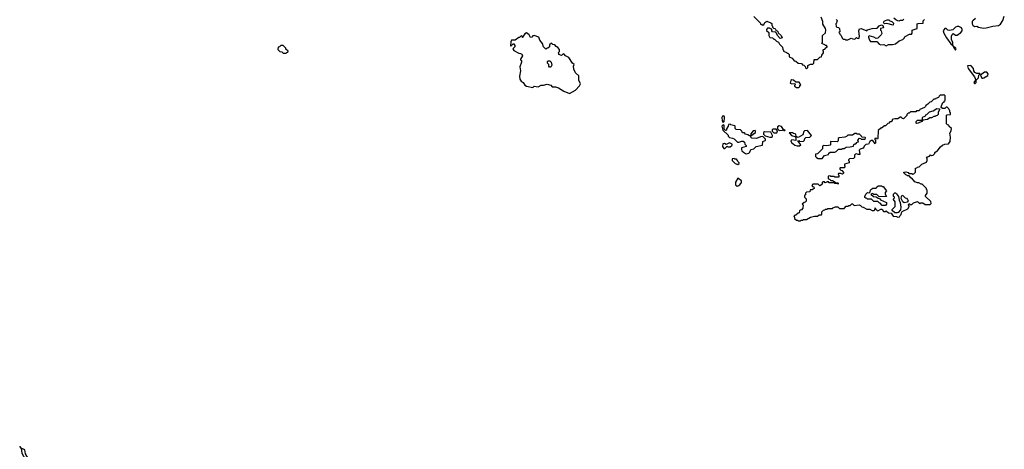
# Model space of a CAD drawing. Extents: x 2769579 to 2883812, y 684207 to 828660.
# Tile 274 of 505: x 2795880 to 2808499, y 786784 to 792289. Entities that reach past the tile are written whole.
import ezdxf

# ---------------------------------------------------------------- set-up
doc = ezdxf.new("R2010")
doc.units = 0

msp = doc.modelspace()

# ---------------------------------------------------------------- linework, layer by layer
at = {"layer": '0CON02XD'}
for points in [[(2808232, 792182), (2808265, 792184), (2808352, 792208), (2808425, 792216), (2808449, 792231), (2808480, 792280), (2808499, 792335)], [(2805288, 792328), (2805368, 792248), (2805375, 792230), (2805385, 792230), (2805395, 792220), (2805418, 792222), (2805430, 792255), (2805455, 792270), (2805508, 792248), (2805518, 792238), (2805520, 792215), (2805528, 792208), (2805530, 792195), (2805542, 792182), (2805558, 792178), (2805568, 792168), (2805572, 792152), (2805588, 792148), (2805598, 792138), (2805602, 792122), (2805638, 792088), (2805650, 792055), (2805625, 792050), (2805590, 792085), (2805578, 792118), (2805565, 792130), (2805530, 792135), (2805520, 792145), (2805518, 792168), (2805502, 792172), (2805495, 792180), (2805465, 792180), (2805450, 792165), (2805452, 792152), (2805480, 792125), (2805480, 792085), (2805495, 792060), (2805528, 792058), (2805545, 792040), (2805555, 792040), (2805580, 792015), (2805603, 792003), (2805617, 791977), (2805658, 791938), (2805660, 791905), (2805668, 791898), (2805670, 791885), (2805708, 791868), (2805715, 791860), (2805725, 791860), (2805740, 791845), (2805740, 791815), (2805778, 791798), (2805805, 791760), (2805828, 791758), (2805855, 791730), (2805898, 791728), (2805912, 791712), (2805928, 791708), (2805948, 791688), (2805952, 791672), (2805965, 791660)], [(2805965, 791660), (2805980, 791675), (2805980, 791700), (2806015, 791720), (2806045, 791720), (2806058, 791732), (2806062, 791778), (2806105, 791780), (2806135, 791810), (2806158, 791812), (2806160, 791835), (2806180, 791865), (2806180, 791885), (2806172, 791898), (2806182, 791908), (2806198, 791912), (2806212, 791928), (2806230, 791935), (2806230, 791945), (2806218, 791958), (2806205, 791960), (2806198, 791968), (2806160, 791985), (2806170, 791995), (2806170, 792085), (2806208, 792122), (2806210, 792155), (2806208, 792175), (2806173, 792233), (2806172, 792265), (2806152, 792322)], [(2806345, 792290), (2806360, 792275), (2806352, 792268), (2806350, 792245), (2806340, 792235), (2806343, 792203), (2806353, 792193), (2806375, 792190), (2806388, 792178), (2806390, 792135), (2806380, 792125), (2806388, 792118), (2806390, 792105), (2806408, 792088), (2806422, 792052), (2806435, 792040), (2806455, 792040), (2806465, 792032), (2806495, 792032), (2806535, 792052), (2806558, 792042), (2806585, 792040), (2806605, 792060), (2806612, 792052), (2806635, 792050), (2806643, 792077), (2806639, 792109), (2806633, 792147), (2806645, 792172), (2806666, 792176), (2806735, 792148), (2806745, 792158), (2806805, 792176), (2806869, 792181), (2806895, 792210), (2806925, 792222), (2806940, 792215), (2806950, 792185), (2806912, 792175), (2806910, 792155), (2806920, 792145), (2806927, 792113), (2806920, 792095), (2806878, 792052), (2806855, 792050), (2806827, 792067), (2806765, 792080), (2806758, 792075), (2806759, 792065), (2806772, 792025), (2806785, 792010), (2806865, 792010), (2806897, 791977), (2806915, 791968), (2806955, 791970), (2806985, 791952)], [(2807075, 792220), (2806995, 792238), (2806965, 792237), (2806954, 792244), (2806952, 792255), (2806960, 792270), (2806975, 792279), (2806998, 792288), (2807017, 792287), (2807033, 792273), (2807057, 792267), (2807080, 792245), (2807075, 792220)], [(2806985, 791952), (2807015, 791970), (2807065, 791970), (2807105, 791980), (2807153, 792017), (2807200, 792035), (2807220, 792055), (2807220, 792065), (2807230, 792075), (2807285, 792102), (2807310, 792105), (2807320, 792115), (2807320, 792155), (2807380, 792175), (2807380, 792235), (2807395, 792242), (2807457, 792243), (2807460, 792275), (2807475, 792290)], [(2807210, 792295), (2807195, 792280), (2807165, 792280), (2807145, 792270), (2807133, 792273), (2807110, 792285), (2807085, 792310)], [(2808130, 792305), (2808094, 792276), (2808088, 792265), (2808087, 792235), (2808095, 792218), (2808115, 792203), (2808145, 792208), (2808170, 792195), (2808232, 792182)], [(2802925, 791343), (2803003, 791385), (2803055, 791442), (2803067, 791465), (2803047, 791515), (2803045, 791570), (2803005, 791610), (2802980, 791655), (2802978, 791692), (2802988, 791715), (2802965, 791730), (2802918, 791805), (2802874, 791824), (2802858, 791848), (2802845, 791850), (2802825, 791832), (2802790, 791845), (2802790, 791855), (2802780, 791865), (2802798, 791882), (2802800, 791905), (2802775, 791932), (2802754, 791944), (2802740, 791965), (2802712, 791972), (2802695, 791990), (2802670, 791965), (2802668, 791942), (2802648, 791922), (2802632, 791918), (2802625, 791910), (2802593, 791943), (2802582, 791982), (2802548, 792025), (2802532, 792065), (2802475, 792088), (2802456, 792084), (2802443, 792067), (2802425, 792062), (2802408, 792095), (2802375, 792120), (2802352, 792108), (2802332, 792078), (2802328, 792062), (2802322, 792062), (2802318, 792078), (2802305, 792080), (2802285, 792060), (2802275, 792060), (2802232, 792028), (2802185, 792028), (2802173, 792005), (2802170, 791955), (2802175, 791950), (2802205, 791980), (2802215, 791978), (2802225, 791960), (2802225, 791942), (2802202, 791915), (2802212, 791895), (2802275, 791858), (2802297, 791857), (2802315, 791848), (2802319, 791839), (2802322, 791825), (2802300, 791785), (2802300, 791775), (2802310, 791765), (2802310, 791745), (2802290, 791685), (2802299, 791635), (2802284, 791564), (2802290, 791525), (2802305, 791503), (2802333, 791483), (2802355, 791448), (2802375, 791438), (2802455, 791420), (2802475, 791438), (2802525, 791428), (2802565, 791452), (2802595, 791448), (2802642, 791462), (2802685, 791450), (2802705, 791430), (2802745, 791427), (2802785, 791414), (2802854, 791374), (2802925, 791343)], [(2807875, 791900), (2807880, 791915), (2807876, 791925), (2807840, 791960), (2807839, 791995), (2807823, 792035), (2807823, 792077), (2807832, 792098), (2807845, 792110), (2807875, 792090), (2807895, 792090), (2807940, 792125), (2807958, 792145), (2807958, 792165), (2807948, 792185), (2807915, 792202), (2807895, 792201), (2807873, 792195), (2807839, 792161), (2807795, 792150), (2807774, 792154), (2807755, 792177), (2807735, 792177), (2807714, 792145), (2807724, 792115), (2807758, 792055), (2807815, 791981), (2807840, 791960), (2807848, 791935), (2807875, 791900)], [(2799295, 791860), (2799302, 791868), (2799318, 791872), (2799320, 791885), (2799292, 791912), (2799290, 791925), (2799258, 791958), (2799225, 791960), (2799208, 791942), (2799192, 791938), (2799190, 791905), (2799212, 791882), (2799238, 791878), (2799255, 791860), (2799295, 791860)], [(2802685, 791680), (2802672, 791682), (2802662, 791692), (2802660, 791715), (2802643, 791733), (2802643, 791755), (2802655, 791762), (2802675, 791760), (2802690, 791745), (2802698, 791705), (2802685, 791680)], [(2808125, 791470), (2808138, 791485), (2808140, 791515), (2808170, 791545), (2808173, 791577), (2808190, 791595), (2808185, 791600), (2808145, 791599), (2808123, 791613), (2808109, 791635), (2808104, 791664), (2808075, 791698), (2808065, 791702), (2808025, 791698), (2808034, 791664), (2808117, 791557), (2808132, 791515), (2808130, 791505), (2808115, 791497), (2808109, 791485), (2808115, 791470), (2808125, 791470)], [(2808225, 791538), (2808235, 791542), (2808288, 791575), (2808290, 791595), (2808276, 791616), (2808245, 791617), (2808192, 791578), (2808211, 791541), (2808225, 791538)], [(2805865, 791420), (2805878, 791432), (2805880, 791445), (2805890, 791455), (2805868, 791488), (2805825, 791490), (2805796, 791516), (2805775, 791517), (2805765, 791510), (2805754, 791474), (2805775, 791468), (2805815, 791470), (2805820, 791455), (2805810, 791445), (2805810, 791435), (2805835, 791420), (2805865, 791420)], [(2805885, 789710), (2805892, 789718), (2805915, 789720), (2805925, 789730), (2805965, 789730), (2806015, 789760), (2806065, 789772), (2806105, 789770), (2806125, 789790), (2806155, 789790), (2806160, 789795), (2806162, 789828), (2806182, 789848), (2806198, 789852), (2806205, 789860), (2806225, 789860), (2806235, 789870), (2806295, 789870), (2806302, 789878), (2806335, 789890), (2806365, 789890), (2806385, 789870), (2806445, 789870), (2806472, 789898), (2806495, 789900), (2806505, 789910), (2806525, 789910), (2806545, 789930), (2806555, 789930), (2806575, 789910), (2806637, 789917), (2806655, 789910), (2806672, 789892), (2806688, 789888), (2806735, 789860), (2806775, 789860), (2806805, 789842), (2806827, 789843), (2806838, 789852), (2806845, 789880), (2806852, 789862), (2806875, 789840), (2806888, 789842), (2806915, 789860), (2806935, 789860), (2806952, 789832), (2806975, 789830), (2806985, 789840), (2807013, 789813), (2807048, 789808), (2807075, 789770), (2807115, 789768), (2807135, 789760), (2807156, 789764), (2807162, 789778), (2807178, 789792), (2807180, 789815), (2807191, 789829), (2807263, 789867), (2807280, 789895), (2807280, 789905), (2807270, 789915), (2807275, 789930), (2807285, 789930), (2807295, 789920), (2807315, 789920), (2807335, 789940), (2807385, 789960), (2807415, 789930), (2807425, 789940), (2807455, 789940), (2807485, 789920), (2807548, 789922), (2807560, 789935), (2807558, 789958), (2807490, 790025), (2807490, 790035), (2807510, 790065), (2807510, 790105), (2807502, 790112), (2807500, 790125), (2807445, 790180), (2807435, 790180), (2807405, 790200), (2807385, 790200), (2807352, 790212), (2807315, 790260), (2807305, 790260), (2807278, 790288), (2807255, 790290), (2807248, 790298), (2807235, 790300), (2807210, 790325), (2807210, 790335), (2807235, 790340), (2807265, 790330), (2807275, 790320), (2807315, 790320), (2807325, 790310), (2807338, 790312), (2807360, 790335), (2807362, 790388), (2807378, 790392), (2807385, 790400), (2807408, 790402), (2807442, 790438), (2807500, 790465), (2807510, 790485), (2807510, 790515), (2807502, 790528), (2807538, 790542), (2807552, 790558), (2807565, 790550), (2807587, 790553), (2807610, 790575), (2807610, 790585), (2807625, 790600), (2807640, 790605), (2807680, 790660), (2807705, 790680), (2807735, 790692), (2807785, 790697), (2807804, 790726), (2807811, 790785), (2807802, 790835), (2807816, 790865), (2807820, 790895), (2807792, 790922), (2807788, 790938), (2807772, 790942), (2807760, 790955), (2807760, 791065), (2807765, 791070), (2807808, 791072), (2807810, 791095), (2807800, 791105), (2807800, 791125), (2807792, 791132), (2807788, 791148), (2807768, 791168), (2807755, 791170), (2807735, 791150), (2807705, 791150), (2807690, 791165), (2807693, 791187), (2807712, 791228), (2807728, 791232), (2807730, 791245), (2807740, 791255), (2807740, 791315), (2807725, 791330), (2807715, 791320), (2807675, 791320), (2807662, 791308), (2807655, 791290), (2807622, 791278), (2807615, 791270), (2807595, 791270), (2807560, 791235), (2807545, 791230), (2807520, 791205), (2807492, 791188), (2807490, 791175), (2807478, 791162), (2807415, 791140), (2807408, 791122), (2807375, 791120), (2807365, 791110), (2807295, 791110), (2807278, 791092), (2807265, 791090), (2807250, 791075), (2807248, 791062), (2807205, 791020), (2807192, 791022), (2807178, 791038), (2807165, 791040), (2807135, 791020), (2807095, 791020), (2807062, 791008), (2807060, 790995), (2807048, 790982), (2807032, 790978), (2807018, 790962), (2807005, 790960), (2806975, 790930), (2806962, 790928), (2806925, 790900), (2806915, 790900), (2806882, 790868), (2806880, 790765), (2806875, 790760), (2806862, 790762), (2806855, 790770), (2806840, 790765), (2806840, 790755), (2806850, 790745), (2806850, 790705), (2806845, 790700), (2806815, 790740), (2806795, 790740), (2806775, 790730), (2806760, 790695), (2806722, 790688), (2806702, 790668), (2806700, 790655), (2806688, 790642), (2806652, 790628), (2806640, 790615), (2806648, 790562), (2806625, 790560), (2806605, 790570), (2806593, 790567), (2806580, 790555), (2806580, 790525), (2806565, 790510), (2806515, 790508), (2806500, 790495), (2806500, 790485), (2806510, 790475), (2806510, 790455), (2806452, 790438), (2806450, 790415), (2806460, 790405), (2806455, 790400), (2806445, 790390), (2806395, 790390), (2806390, 790385), (2806392, 790372), (2806402, 790362), (2806418, 790358), (2806440, 790325), (2806425, 790310), (2806412, 790312), (2806405, 790320), (2806372, 790318), (2806370, 790305), (2806380, 790295), (2806378, 790272), (2806325, 790270), (2806315, 790280), (2806275, 790280), (2806265, 790288), (2806240, 790285), (2806240, 790255), (2806245, 790250), (2806257, 790247), (2806275, 790230), (2806298, 790228), (2806345, 790200), (2806365, 790200), (2806370, 790195), (2806368, 790182), (2806355, 790190), (2806325, 790190), (2806315, 790200), (2806255, 790200), (2806245, 790210), (2806225, 790210), (2806218, 790202), (2806205, 790200), (2806195, 790210), (2806175, 790210), (2806160, 790195), (2806168, 790182), (2806135, 790160), (2806115, 790180), (2806045, 790180), (2806030, 790165), (2806042, 790152), (2806058, 790148), (2806060, 790125), (2806035, 790110), (2806012, 790108), (2806008, 790082), (2805965, 790080), (2805952, 790068), (2805950, 790045), (2805940, 790035), (2805940, 790015), (2805960, 789995), (2805960, 789965), (2805948, 789952), (2805932, 789948), (2805910, 789925), (2805920, 789915), (2805918, 789872), (2805898, 789852), (2805885, 789850), (2805872, 789838), (2805868, 789812), (2805855, 789810), (2805828, 789782), (2805812, 789778), (2805800, 789765), (2805808, 789758), (2805812, 789742), (2805835, 789720), (2805848, 789718), (2805855, 789710), (2805885, 789710)], [(2807375, 790960), (2807370, 790965), (2807370, 790985), (2807385, 791000), (2807438, 791002), (2807450, 791015), (2807450, 791035), (2807460, 791045), (2807486, 791054), (2807495, 791070), (2807506, 791074), (2807542, 791108), (2807585, 791120), (2807635, 791152), (2807668, 791148), (2807670, 791135), (2807650, 791105), (2807650, 791075), (2807638, 791062), (2807622, 791058), (2807615, 791050), (2807595, 791050), (2807565, 791030), (2807545, 791030), (2807515, 791010), (2807455, 791000), (2807440, 790985), (2807395, 790962), (2807375, 790960)], [(2804895, 790970), (2804907, 790983), (2804913, 791027), (2804912, 791045), (2804905, 791058), (2804885, 791052), (2804877, 791035), (2804883, 790993), (2804895, 790970)], [(2805195, 790572), (2805225, 790580), (2805237, 790593), (2805250, 790625), (2805290, 790635), (2805320, 790665), (2805398, 790682), (2805402, 790728), (2805435, 790740), (2805440, 790745), (2805438, 790758), (2805405, 790790), (2805373, 790787), (2805325, 790768), (2805265, 790772), (2805252, 790782), (2805250, 790800), (2805308, 790845), (2805312, 790855), (2805307, 790867), (2805280, 790865), (2805252, 790825), (2805250, 790800), (2805235, 790800), (2805210, 790815), (2805182, 790822), (2805167, 790837), (2805145, 790840), (2805135, 790860), (2805117, 790877), (2805062, 790882), (2805050, 790895), (2805050, 790925), (2805045, 790930), (2804993, 790943), (2804985, 790950), (2804962, 790948), (2804958, 790925), (2804938, 790892), (2804937, 790873), (2804925, 790870), (2804910, 790885), (2804910, 790935), (2804905, 790940), (2804892, 790938), (2804880, 790925), (2804890, 790875), (2804958, 790808), (2804960, 790795), (2804975, 790780), (2805015, 790772), (2805035, 790762), (2805078, 790718), (2805095, 790718), (2805135, 790732), (2805152, 790732), (2805168, 790718), (2805173, 790693), (2805190, 790675), (2805190, 790665), (2805132, 790648), (2805130, 790625), (2805135, 790610), (2805155, 790590), (2805183, 790573), (2805195, 790572)], [(2805515, 790782), (2805528, 790792), (2805530, 790805), (2805508, 790848), (2805425, 790852), (2805412, 790845), (2805413, 790823), (2805432, 790802), (2805495, 790782), (2805515, 790782)], [(2805585, 790840), (2805590, 790865), (2805580, 790875), (2805578, 790888), (2805535, 790888), (2805522, 790878), (2805522, 790862), (2805545, 790840), (2805585, 790840)], [(2805685, 790870), (2805690, 790875), (2805670, 790880), (2805645, 790920), (2805615, 790928), (2805590, 790915), (2805592, 790892), (2805615, 790870), (2805655, 790872), (2805665, 790880), (2805675, 790870), (2805685, 790870)], [(2805875, 790672), (2805890, 790685), (2805852, 790738), (2805865, 790740), (2805875, 790730), (2805927, 790733), (2805940, 790745), (2805942, 790768), (2805955, 790780), (2806007, 790783), (2806027, 790803), (2805978, 790868), (2805940, 790865), (2805930, 790855), (2805916, 790814), (2805855, 790780), (2805830, 790790), (2805827, 790817), (2805818, 790828), (2805795, 790830), (2805785, 790838), (2805742, 790838), (2805770, 790805), (2805815, 790792), (2805828, 790778), (2805828, 790742), (2805775, 790750), (2805762, 790735), (2805770, 790715), (2805815, 790682), (2805844, 790674), (2805875, 790672)], [(2806165, 790512), (2806195, 790550), (2806245, 790560), (2806252, 790578), (2806265, 790590), (2806327, 790593), (2806345, 790600), (2806375, 790630), (2806415, 790630), (2806425, 790640), (2806445, 790640), (2806473, 790657), (2806525, 790660), (2806565, 790670), (2806572, 790688), (2806585, 790700), (2806595, 790700), (2806612, 790718), (2806628, 790722), (2806620, 790745), (2806645, 790770), (2806658, 790768), (2806665, 790760), (2806715, 790760), (2806720, 790775), (2806715, 790780), (2806672, 790782), (2806670, 790795), (2806645, 790820), (2806615, 790820), (2806605, 790830), (2806585, 790830), (2806555, 790810), (2806495, 790810), (2806475, 790790), (2806457, 790783), (2806383, 790777), (2806370, 790765), (2806370, 790735), (2806357, 790723), (2806273, 790727), (2806270, 790685), (2806265, 790680), (2806225, 790673), (2806185, 790678), (2806170, 790670), (2806168, 790632), (2806105, 790570), (2806080, 790565), (2806080, 790535), (2806092, 790522), (2806115, 790512), (2806165, 790512)], [(2804905, 790638), (2804915, 790640), (2804945, 790670), (2804961, 790661), (2804985, 790658), (2805007, 790675), (2805012, 790685), (2805010, 790695), (2804975, 790710), (2804935, 790690), (2804912, 790702), (2804892, 790698), (2804888, 790665), (2804905, 790638)], [(2805085, 790432), (2805100, 790445), (2805100, 790455), (2805083, 790473), (2805080, 790485), (2805065, 790500), (2805045, 790500), (2805035, 790510), (2805012, 790508), (2805010, 790485), (2805050, 790445), (2805085, 790432)], [(2805075, 790154), (2805100, 790165), (2805128, 790195), (2805130, 790205), (2805130, 790225), (2805085, 790260), (2805054, 790205), (2805055, 790172), (2805075, 790154)], [(2806975, 789910), (2806935, 789910), (2806908, 789938), (2806895, 789940), (2806878, 789958), (2806825, 789960), (2806795, 789990), (2806745, 789990), (2806738, 789998), (2806722, 790002), (2806712, 790012), (2806710, 790025), (2806722, 790055), (2806745, 790073), (2806768, 790072), (2806778, 790082), (2806778, 790095), (2806790, 790115), (2806815, 790128), (2806855, 790130), (2806864, 790146), (2806885, 790158), (2806925, 790160), (2806935, 790150), (2806945, 790150), (2806990, 790095), (2806970, 790075), (2806970, 790055), (2806988, 790022), (2806895, 790020), (2806867, 790047), (2806825, 790050), (2806815, 790060), (2806790, 790055), (2806822, 790022), (2806855, 790020), (2806882, 790002), (2806898, 789998), (2806912, 789982), (2806988, 789948), (2806990, 789925), (2806975, 789910)], [(2807125, 789812), (2807096, 789816), (2807060, 789845), (2807062, 789858), (2807100, 789895), (2807100, 789955), (2807080, 789985), (2807080, 789995), (2807090, 790005), (2807090, 790015), (2807080, 790025), (2807080, 790055), (2807095, 790070), (2807105, 790070), (2807119, 790059), (2807142, 790022), (2807152, 789975), (2807166, 789946), (2807174, 789885), (2807168, 789852), (2807140, 789820), (2807125, 789812)], [(2807215, 789943), (2807198, 789955), (2807178, 789998), (2807180, 790025), (2807190, 790040), (2807198, 790038), (2807230, 790005), (2807245, 790000), (2807260, 789985), (2807267, 789967), (2807255, 789950), (2807215, 789943)], [(2796035, 786511), (2796046, 786524), (2796044, 786545), (2796008, 786588), (2796002, 786645), (2795953, 786725), (2795946, 786775), (2795900, 786800), (2795885, 786820), (2795880, 786815), (2795900, 786800), (2795909, 786735), (2795949, 786659), (2795969, 786599), (2795970, 786530), (2795995, 786516), (2796035, 786511)]]:
    msp.add_lwpolyline(points, dxfattribs=at)

doc.saveas('drawing.dxf')
